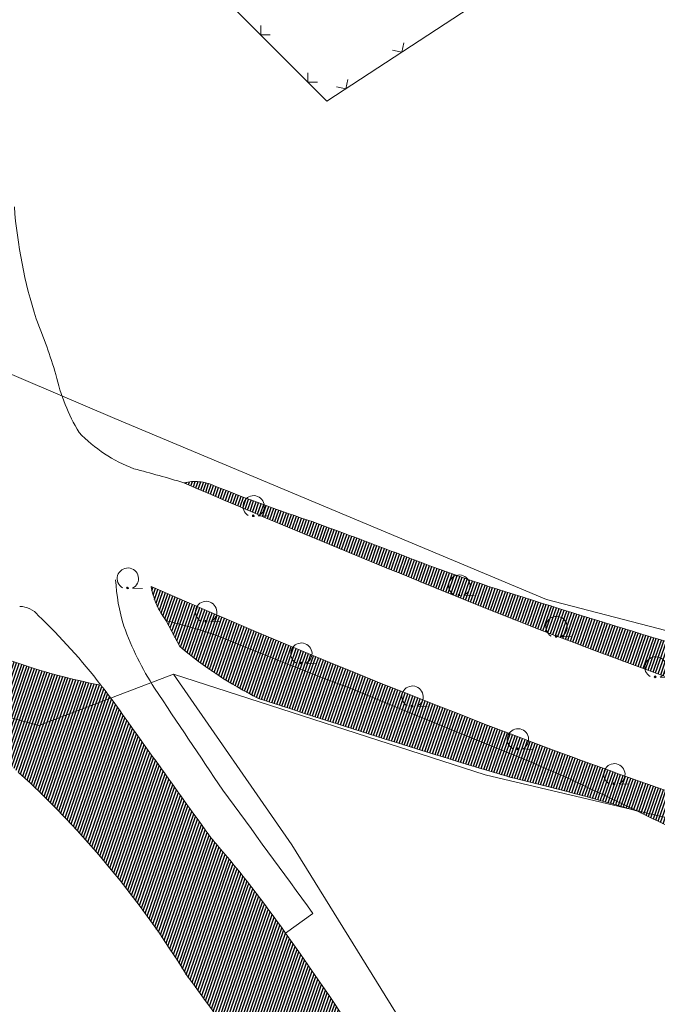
# Model space of a CAD drawing. Header units: metres. Extents: x 345144 to 348639, y 5629211 to 5635235.
# Tile 788 of 1056: x 346751 to 346798, y 5630557 to 5630631. Entities that reach past the tile are written whole.
import ezdxf

# ---------------------------------------------------------------- set-up
doc = ezdxf.new("R2010")
doc.units = ezdxf.units.M
doc.header["$MEASUREMENT"] = 0
for name, color, linetype in [('028 Geländeform', 7, 'Continuous'), ('081-083 Topographie', 7, 'Continuous'), ('AX Flurstück', 7, 'Continuous'), ('Definitionslinie', 7, 'Continuous')]:
    doc.layers.add(name, color=color, linetype=linetype)
pattern_1 = [(250.9552151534, (0, 0), (0.1890527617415, -0.065261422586), [])]

# ---------------------------------------------------------------- blocks, each defined once
blk = doc.blocks.new('alk_7100_nrwx2')
at = {"true_color": 0x2e2e2e}
h = blk.add_hatch(color=250, dxfattribs=at)
edge = h.paths.add_edge_path(flags=0)
edge.add_arc((0.024073, -0.597267), 0.057254, 180, 360, ccw=False)
edge.add_arc((0.024073, -0.597267), 0.057255, 0, 180, ccw=False)
at = {"color": 250, "lineweight": 5, "true_color": 0x2e2e2e, "flags": 128}
blk.add_lwpolyline([(0.349382, -0.597267), (1, -0.597267)], dxfattribs=at)
at = {"color": 250, "lineweight": 5, "true_color": 0x2e2e2e}
for centre, radius, start, end in [((0.024073, 0.012362), 0.690995, -61.91481688, -118.08518312), ((0.024073, -0.597267), 0.057255, 0, 180), ((0.024073, -0.597267), 0.057254, 180, 0)]:
    blk.add_arc(centre, radius, start, end, dxfattribs=at)

msp = doc.modelspace()

# ---------------------------------------------------------------- hatches: boundary and pattern name
at = {"layer": '028 Geländeform', "true_color": 0xb27500}
h = msp.add_hatch(dxfattribs=at)
h.set_pattern_fill('_USER', color=44, scale=0.2, angle=250.95521515, style=0, pattern_type=0)
h.set_pattern_definition(pattern_1)
h.paths.add_polyline_path([(346779.138, 5630589.098), (346778.11275, 5630589.513625), (346777.088703, 5630589.932172), (346776.064656, 5630590.350719), (346775.041813, 5630590.772188), (346774.018969, 5630591.193656), (346772.997328, 5630591.618047), (346771.975688, 5630592.042438), (346770.95525, 5630592.46975), (346769.934813, 5630592.897063), (346768.915578, 5630593.327297), (346767.896344, 5630593.757531), (346766.878312, 5630594.190688), (346765.860281, 5630594.623844), (346764.843453, 5630595.059922), (346763.826625, 5630595.496), (346762.811, 5630595.935), (346762.811, 5630595.935), (346762.956875, 5630595.969125), (346763.101531, 5630595.991219), (346763.246187, 5630596.013313), (346763.389625, 5630596.023375), (346763.533062, 5630596.033438), (346763.675281, 5630596.031469), (346763.8175, 5630596.0295), (346763.9585, 5630596.0155), (346764.0995, 5630596.0015), (346764.239281, 5630595.975469), (346764.379062, 5630595.949437), (346764.517625, 5630595.911375), (346764.656188, 5630595.873312), (346764.793531, 5630595.823219), (346764.930875, 5630595.773125), (346765.067, 5630595.711), (346765.067, 5630595.711), (346765.524875, 5630595.529625), (346765.983906, 5630595.351406), (346766.442937, 5630595.173188), (346766.903125, 5630594.998125), (346767.363312, 5630594.823063), (346767.824656, 5630594.651156), (346768.286, 5630594.47925), (346768.7485, 5630594.3105), (346769.211, 5630594.14175), (346769.674656, 5630593.976156), (346770.138312, 5630593.810562), (346770.603125, 5630593.648125), (346771.067938, 5630593.485688), (346771.533906, 5630593.326406), (346771.999875, 5630593.167125), (346772.467, 5630593.011), (346772.467, 5630593.011), (346772.85725, 5630592.868125), (346773.247281, 5630592.724672), (346773.637313, 5630592.581219), (346774.027125, 5630592.437188), (346774.416938, 5630592.293156), (346774.806531, 5630592.148547), (346775.196125, 5630592.003938), (346775.5855, 5630591.85875), (346775.974875, 5630591.713563), (346776.364031, 5630591.567797), (346776.753188, 5630591.422031), (346777.142125, 5630591.275688), (346777.531063, 5630591.129344), (346777.919781, 5630590.982422), (346778.3085, 5630590.8355), (346778.697, 5630590.688), (346778.697, 5630590.688), (346779.31975, 5630590.444625), (346779.944609, 5630590.207297), (346780.569469, 5630589.969969), (346781.196438, 5630589.738688), (346781.823406, 5630589.507406), (346782.452484, 5630589.282172), (346783.081563, 5630589.056938), (346783.71275, 5630588.83775), (346784.343938, 5630588.618563), (346784.977234, 5630588.405422), (346785.610531, 5630588.192281), (346786.245938, 5630587.985188), (346786.881344, 5630587.778094), (346787.518859, 5630587.577047), (346788.156375, 5630587.376), (346788.796, 5630587.181), (346788.796, 5630587.181), (346789.55025, 5630586.9425), (346790.304953, 5630586.705531), (346791.059656, 5630586.468563), (346791.814813, 5630586.233125), (346792.569969, 5630585.997688), (346793.325578, 5630585.763781), (346794.081188, 5630585.529875), (346794.83725, 5630585.2975), (346795.593313, 5630585.065125), (346796.349828, 5630584.834281), (346797.106344, 5630584.603438), (346797.863313, 5630584.374125), (346798.620281, 5630584.144813), (346799.377703, 5630583.917031), (346800.135125, 5630583.68925), (346800.893, 5630583.463), (346800.893, 5630583.463), (346801.19875, 5630583.356625), (346801.506219, 5630583.257078), (346801.813688, 5630583.157531), (346802.122875, 5630583.064813), (346802.432063, 5630582.972094), (346802.742969, 5630582.886203), (346803.053875, 5630582.800312), (346803.3665, 5630582.72125), (346803.679125, 5630582.642187), (346803.993469, 5630582.569953), (346804.307813, 5630582.497719), (346804.623875, 5630582.432313), (346804.939938, 5630582.366906), (346805.257719, 5630582.308328), (346805.5755, 5630582.24975), (346805.895, 5630582.198), (346805.895, 5630582.198), (346804.935, 5630579.289), (346804.935, 5630579.289), (346803.303375, 5630579.851125), (346801.676578, 5630580.425984), (346800.049781, 5630581.000844), (346798.427813, 5630581.588437), (346796.805844, 5630582.176031), (346795.188703, 5630582.776359), (346793.571563, 5630583.376688), (346791.95925, 5630583.98975), (346790.346938, 5630584.602813), (346788.739453, 5630585.228609), (346787.131969, 5630585.854406), (346785.529313, 5630586.492938), (346783.926656, 5630587.131469), (346782.328828, 5630587.782734), (346780.731, 5630588.434)], flags=0)
h = msp.add_hatch(dxfattribs=at)
h.set_pattern_fill('_USER', color=44, scale=0.2, angle=250.95521515, style=0, pattern_type=0)
h.set_pattern_definition(pattern_1)
h.paths.add_polyline_path([(346761.494, 5630585.625), (346761.38375, 5630585.768125), (346761.283328, 5630585.915578), (346761.182906, 5630586.063031), (346761.092313, 5630586.214813), (346761.001719, 5630586.366594), (346760.920953, 5630586.522703), (346760.840188, 5630586.678813), (346760.76925, 5630586.83925), (346760.698313, 5630586.999688), (346760.637203, 5630587.164453), (346760.576094, 5630587.329219), (346760.524813, 5630587.498313), (346760.473531, 5630587.667406), (346760.432078, 5630587.840828), (346760.390625, 5630588.01425), (346760.359, 5630588.192), (346760.359, 5630588.192), (346762.25775, 5630587.355), (346764.162203, 5630586.532047), (346766.066656, 5630585.709094), (346767.976813, 5630584.900188), (346769.886969, 5630584.091281), (346771.802828, 5630583.296422), (346773.718688, 5630582.501563), (346775.64025, 5630581.72075), (346777.561813, 5630580.939938), (346779.489078, 5630580.173172), (346781.416344, 5630579.406406), (346783.349313, 5630578.653688), (346785.282281, 5630577.900969), (346787.220953, 5630577.162297), (346789.159625, 5630576.423625), (346791.104, 5630575.699), (346791.104, 5630575.699), (346791.8105, 5630575.4405), (346792.517625, 5630575.183688), (346793.22475, 5630574.926875), (346793.9325, 5630574.67175), (346794.64025, 5630574.416625), (346795.348625, 5630574.163188), (346796.057, 5630573.90975), (346796.766, 5630573.658), (346797.475, 5630573.40625), (346798.184625, 5630573.156188), (346798.89425, 5630572.906125), (346799.6045, 5630572.65775), (346800.31475, 5630572.409375), (346801.025625, 5630572.162688), (346801.7365, 5630571.916), (346802.448, 5630571.671), (346802.448, 5630571.671), (346801.516, 5630569.025), (346801.516, 5630569.025), (346801.21625, 5630569.174), (346800.916328, 5630569.322641), (346800.616406, 5630569.471281), (346800.316313, 5630569.619563), (346800.016219, 5630569.767844), (346799.715953, 5630569.915766), (346799.415688, 5630570.063688), (346799.11525, 5630570.21125), (346798.814813, 5630570.358813), (346798.514203, 5630570.506016), (346798.213594, 5630570.653219), (346797.912813, 5630570.800063), (346797.612031, 5630570.946906), (346797.311078, 5630571.093391), (346797.010125, 5630571.239875), (346796.709, 5630571.386), (346796.709, 5630571.386), (346796.330625, 5630571.568), (346795.952, 5630571.749438), (346795.573375, 5630571.930875), (346795.1945, 5630572.11175), (346794.815625, 5630572.292625), (346794.4365, 5630572.472938), (346794.057375, 5630572.65325), (346793.678, 5630572.833), (346793.298625, 5630573.01275), (346792.919, 5630573.191938), (346792.539375, 5630573.371125), (346792.1595, 5630573.54975), (346791.779625, 5630573.728375), (346791.3995, 5630573.906437), (346791.019375, 5630574.0845), (346790.639, 5630574.262), (346790.639, 5630574.262), (346789.664125, 5630574.663625), (346788.689016, 5630575.064672), (346787.713906, 5630575.465719), (346786.738563, 5630575.866188), (346785.763219, 5630576.266656), (346784.787641, 5630576.666547), (346783.812063, 5630577.066438), (346782.83625, 5630577.46575), (346781.860438, 5630577.865063), (346780.884391, 5630578.263797), (346779.908344, 5630578.662531), (346778.932063, 5630579.060688), (346777.955781, 5630579.458844), (346776.979266, 5630579.856422), (346776.00275, 5630580.254), (346775.026, 5630580.651), (346775.026, 5630580.651), (346774.404375, 5630580.8885), (346773.783531, 5630581.127938), (346773.162688, 5630581.367375), (346772.542625, 5630581.60875), (346771.922563, 5630581.850125), (346771.303281, 5630582.093438), (346770.684, 5630582.33675), (346770.0655, 5630582.582), (346769.447, 5630582.82725), (346768.829281, 5630583.074438), (346768.211563, 5630583.321625), (346767.594625, 5630583.57075), (346766.977688, 5630583.819875), (346766.361531, 5630584.070938), (346765.745375, 5630584.322), (346765.13, 5630584.575), (346765.13, 5630584.575), (346764.90525, 5630584.64925), (346764.679875, 5630584.721344), (346764.4545, 5630584.793438), (346764.2285, 5630584.863375), (346764.0025, 5630584.933313), (346763.775875, 5630585.001094), (346763.54925, 5630585.068875), (346763.322, 5630585.1345), (346763.09475, 5630585.200125), (346762.866875, 5630585.263594), (346762.639, 5630585.327063), (346762.4105, 5630585.388375), (346762.182, 5630585.449688), (346761.952875, 5630585.508844), (346761.72375, 5630585.568)], flags=0)
h = msp.add_hatch(dxfattribs=at)
h.set_pattern_fill('_USER', color=44, scale=0.2, angle=250.95521515, style=0, pattern_type=0)
h.set_pattern_definition(pattern_1)
h.paths.add_polyline_path([(346796.709, 5630571.386), (346796.119, 5630571.56075), (346795.527891, 5630571.731406), (346794.936781, 5630571.902063), (346794.344563, 5630572.068625), (346793.752344, 5630572.235188), (346793.159016, 5630572.397656), (346792.565688, 5630572.560125), (346791.97125, 5630572.7185), (346791.376813, 5630572.876875), (346790.781266, 5630573.031156), (346790.185719, 5630573.185438), (346789.589063, 5630573.335625), (346788.992406, 5630573.485813), (346788.394641, 5630573.631906), (346787.796875, 5630573.778), (346787.198, 5630573.92), (346787.198, 5630573.92), (346786.01775, 5630574.27225), (346784.838766, 5630574.628625), (346783.659781, 5630574.985), (346782.482063, 5630575.3455), (346781.304344, 5630575.706), (346780.127891, 5630576.070625), (346778.951438, 5630576.43525), (346777.77625, 5630576.804), (346776.601063, 5630577.17275), (346775.427141, 5630577.545625), (346774.253219, 5630577.9185), (346773.080563, 5630578.2955), (346771.907906, 5630578.6725), (346770.736516, 5630579.053625), (346769.565125, 5630579.43475), (346768.395, 5630579.82), (346768.395, 5630579.82), (346767.99775, 5630580.01675), (346767.607938, 5630580.224797), (346767.218125, 5630580.432844), (346766.83575, 5630580.652188), (346766.453375, 5630580.871531), (346766.078438, 5630581.102172), (346765.7035, 5630581.332813), (346765.336, 5630581.57475), (346764.9685, 5630581.816688), (346764.608438, 5630582.069922), (346764.248375, 5630582.323156), (346763.89575, 5630582.587688), (346763.543125, 5630582.852219), (346763.197938, 5630583.128047), (346762.85275, 5630583.403875), (346762.515, 5630583.691), (346762.515, 5630583.691), (346761.494, 5630585.625), (346761.494, 5630585.625), (346761.72375, 5630585.568), (346761.952875, 5630585.508844), (346762.182, 5630585.449688), (346762.4105, 5630585.388375), (346762.639, 5630585.327063), (346762.866875, 5630585.263594), (346763.09475, 5630585.200125), (346763.322, 5630585.1345), (346763.54925, 5630585.068875), (346763.775875, 5630585.001094), (346764.0025, 5630584.933313), (346764.2285, 5630584.863375), (346764.4545, 5630584.793438), (346764.679875, 5630584.721344), (346764.90525, 5630584.64925), (346765.13, 5630584.575), (346765.13, 5630584.575), (346765.745375, 5630584.322), (346766.361531, 5630584.070938), (346766.977688, 5630583.819875), (346767.594625, 5630583.57075), (346768.211563, 5630583.321625), (346768.829281, 5630583.074438), (346769.447, 5630582.82725), (346770.0655, 5630582.582), (346770.684, 5630582.33675), (346771.303281, 5630582.093438), (346771.922563, 5630581.850125), (346772.542625, 5630581.60875), (346773.162688, 5630581.367375), (346773.783531, 5630581.127938), (346774.404375, 5630580.8885), (346775.026, 5630580.651), (346775.026, 5630580.651), (346776.00275, 5630580.254), (346776.979266, 5630579.856422), (346777.955781, 5630579.458844), (346778.932063, 5630579.060688), (346779.908344, 5630578.662531), (346780.884391, 5630578.263797), (346781.860438, 5630577.865063), (346782.83625, 5630577.46575), (346783.812063, 5630577.066438), (346784.787641, 5630576.666547), (346785.763219, 5630576.266656), (346786.738563, 5630575.866188), (346787.713906, 5630575.465719), (346788.689016, 5630575.064672), (346789.664125, 5630574.663625), (346790.639, 5630574.262), (346790.639, 5630574.262), (346791.019375, 5630574.0845), (346791.3995, 5630573.906437), (346791.779625, 5630573.728375), (346792.1595, 5630573.54975), (346792.539375, 5630573.371125), (346792.919, 5630573.191938), (346793.298625, 5630573.01275), (346793.678, 5630572.833), (346794.057375, 5630572.65325), (346794.4365, 5630572.472938), (346794.815625, 5630572.292625), (346795.1945, 5630572.11175), (346795.573375, 5630571.930875), (346795.952, 5630571.749438), (346796.330625, 5630571.568)], flags=0)
h = msp.add_hatch(dxfattribs=at)
h.set_pattern_fill('_USER', color=44, scale=0.2, angle=250.95521515, style=0, pattern_type=0)
h.set_pattern_definition(pattern_1)
edge = h.paths.add_edge_path(flags=0)
edge.add_arc((350054.404, 5632932.6), 4050.436704, 215.537408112, 215.544728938)
edge.add_arc((350054.404, 5632932.6), 4050.436502, 215.544728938, 215.554494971)
edge.add_arc((350054.404, 5632932.6), 4050.436995, 215.554494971, 215.56669142)
edge.add_arc((350054.404, 5632932.6), 4050.436293, 215.56669142, 215.576445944)
edge.add_arc((350054.404, 5632932.6), 4050.436469, 215.576445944, 215.600861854)
edge.add_arc((350054.404, 5632932.6), 4050.437074, 215.600861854, 215.605737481)
edge.add_arc((350054.404, 5632932.6), 4050.436655, 215.605737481, 215.693595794)
edge.add_arc((346701.195, 5630513.836), 84.473152, 41.05639769, 41.10399763, ccw=False)
edge.add_arc((346701.195, 5630513.836), 84.472999, 40.96075281, 41.05639769, ccw=False)
edge.add_arc((346701.195, 5630513.836), 84.473623, 40.9126405, 40.96075281, ccw=False)
edge.add_arc((346701.195, 5630513.836), 84.472991, 40.77271063, 40.9126405, ccw=False)
edge.add_arc((346701.195, 5630513.836), 84.473098, 40.72746662, 40.77271063, ccw=False)
edge.add_arc((346701.195, 5630513.836), 84.472383, 34.98707479, 40.72746662, ccw=False)
edge.add_line((346770.402, 5630562.272), (346771.522875, 5630560.69925))
edge.add_line((346771.522875, 5630560.69925), (346772.621234, 5630559.112266))
edge.add_line((346772.621234, 5630559.112266), (346773.719594, 5630557.525281))
edge.add_line((346773.719594, 5630557.525281), (346774.795438, 5630555.924063))
edge.add_line((346774.795438, 5630555.924063), (346775.871281, 5630554.322844))
edge.add_line((346775.871281, 5630554.322844), (346776.924609, 5630552.707391))
edge.add_line((346776.924609, 5630552.707391), (346777.977938, 5630551.091938))
edge.add_line((346777.977938, 5630551.091938), (346779.00875, 5630549.46225))
edge.add_line((346779.00875, 5630549.46225), (346780.039562, 5630547.832563))
edge.add_line((346780.039562, 5630547.832563), (346781.047859, 5630546.188641))
edge.add_line((346781.047859, 5630546.188641), (346782.056156, 5630544.544719))
edge.add_line((346782.056156, 5630544.544719), (346783.041938, 5630542.886563))
edge.add_line((346783.041938, 5630542.886563), (346784.027719, 5630541.228406))
edge.add_line((346784.027719, 5630541.228406), (346784.990984, 5630539.556016))
edge.add_line((346784.990984, 5630539.556016), (346785.95425, 5630537.883625))
edge.add_line((346785.95425, 5630537.883625), (346786.895, 5630536.197))
edge.add_line((346786.895, 5630536.197), (346786.895, 5630536.197))
edge.add_line((346786.895, 5630536.197), (346787.2855, 5630535.522375))
edge.add_line((346787.2855, 5630535.522375), (346787.673859, 5630534.846531))
edge.add_line((346787.673859, 5630534.846531), (346788.062219, 5630534.170688))
edge.add_line((346788.062219, 5630534.170688), (346788.448438, 5630533.493625))
edge.add_line((346788.448438, 5630533.493625), (346788.834656, 5630532.816563))
edge.add_line((346788.834656, 5630532.816563), (346789.218734, 5630532.138281))
edge.add_line((346789.218734, 5630532.138281), (346789.602813, 5630531.46))
edge.add_line((346789.602813, 5630531.46), (346789.98475, 5630530.7805))
edge.add_line((346789.98475, 5630530.7805), (346790.366688, 5630530.101))
edge.add_line((346790.366688, 5630530.101), (346790.746484, 5630529.420281))
edge.add_line((346790.746484, 5630529.420281), (346791.126281, 5630528.739563))
edge.add_line((346791.126281, 5630528.739563), (346791.503938, 5630528.057625))
edge.add_line((346791.503938, 5630528.057625), (346791.881594, 5630527.375687))
edge.add_line((346791.881594, 5630527.375687), (346792.257109, 5630526.692531))
edge.add_line((346792.257109, 5630526.692531), (346792.632625, 5630526.009375))
edge.add_line((346792.632625, 5630526.009375), (346793.006, 5630525.325))
edge.add_line((346793.006, 5630525.325), (346793.006, 5630525.325))
edge.add_line((346793.006, 5630525.325), (346793.877, 5630518.093))
edge.add_line((346793.877, 5630518.093), (346793.877, 5630518.093))
edge.add_line((346793.877, 5630518.093), (346793.874375, 5630517.849625))
edge.add_line((346793.874375, 5630517.849625), (346793.884, 5630517.608703))
edge.add_line((346793.884, 5630517.608703), (346793.893625, 5630517.367781))
edge.add_line((346793.893625, 5630517.367781), (346793.9155, 5630517.129313))
edge.add_line((346793.9155, 5630517.129313), (346793.937375, 5630516.890844))
edge.add_line((346793.937375, 5630516.890844), (346793.9715, 5630516.654828))
edge.add_line((346793.9715, 5630516.654828), (346794.005625, 5630516.418813))
edge.add_line((346794.005625, 5630516.418813), (346794.052, 5630516.18525))
edge.add_line((346794.052, 5630516.18525), (346794.098375, 5630515.951688))
edge.add_line((346794.098375, 5630515.951688), (346794.157, 5630515.720578))
edge.add_line((346794.157, 5630515.720578), (346794.215625, 5630515.489469))
edge.add_line((346794.215625, 5630515.489469), (346794.2865, 5630515.260813))
edge.add_line((346794.2865, 5630515.260813), (346794.357375, 5630515.032156))
edge.add_line((346794.357375, 5630515.032156), (346794.4405, 5630514.805953))
edge.add_line((346794.4405, 5630514.805953), (346794.523625, 5630514.57975))
edge.add_line((346794.523625, 5630514.57975), (346794.619, 5630514.356))
edge.add_line((346794.619, 5630514.356), (346794.619, 5630514.356))
edge.add_line((346794.619, 5630514.356), (346791.512, 5630512.536))
edge.add_line((346791.512, 5630512.536), (346791.512, 5630512.536))
edge.add_line((346791.512, 5630512.536), (346790.3175, 5630514.546875))
edge.add_line((346790.3175, 5630514.546875), (346789.128609, 5630516.560984))
edge.add_line((346789.128609, 5630516.560984), (346787.939719, 5630518.575094))
edge.add_line((346787.939719, 5630518.575094), (346786.756438, 5630520.592438))
edge.add_line((346786.756438, 5630520.592438), (346785.573156, 5630522.609781))
edge.add_line((346785.573156, 5630522.609781), (346784.395484, 5630524.630359))
edge.add_line((346784.395484, 5630524.630359), (346783.217813, 5630526.650938))
edge.add_line((346783.217813, 5630526.650938), (346782.04575, 5630528.67475))
edge.add_line((346782.04575, 5630528.67475), (346780.873688, 5630530.698563))
edge.add_line((346780.873688, 5630530.698563), (346779.707234, 5630532.725609))
edge.add_line((346779.707234, 5630532.725609), (346778.540781, 5630534.752656))
edge.add_line((346778.540781, 5630534.752656), (346777.379938, 5630536.782938))
edge.add_line((346777.379938, 5630536.782938), (346776.219094, 5630538.813219))
edge.add_line((346776.219094, 5630538.813219), (346775.063859, 5630540.846734))
edge.add_line((346775.063859, 5630540.846734), (346773.908625, 5630542.88025))
edge.add_line((346773.908625, 5630542.88025), (346772.759, 5630544.917))
edge.add_line((346772.759, 5630544.917), (346772.759, 5630544.917))
edge.add_line((346772.759, 5630544.917), (346772.18725, 5630545.83225))
edge.add_line((346772.18725, 5630545.83225), (346771.605906, 5630546.740938))
edge.add_line((346771.605906, 5630546.740938), (346771.024563, 5630547.649625))
edge.add_line((346771.024563, 5630547.649625), (346770.433625, 5630548.55175))
edge.add_line((346770.433625, 5630548.55175), (346769.842688, 5630549.453875))
edge.add_line((346769.842688, 5630549.453875), (346769.242156, 5630550.349437))
edge.add_line((346769.242156, 5630550.349437), (346768.641625, 5630551.245))
edge.add_line((346768.641625, 5630551.245), (346768.0315, 5630552.134))
edge.add_line((346768.0315, 5630552.134), (346767.421375, 5630553.023))
edge.add_line((346767.421375, 5630553.023), (346766.801656, 5630553.905438))
edge.add_line((346766.801656, 5630553.905438), (346766.181938, 5630554.787875))
edge.add_line((346766.181938, 5630554.787875), (346765.552625, 5630555.66375))
edge.add_line((346765.552625, 5630555.66375), (346764.923313, 5630556.539625))
edge.add_line((346764.923313, 5630556.539625), (346764.284406, 5630557.408938))
edge.add_line((346764.284406, 5630557.408938), (346763.6455, 5630558.27825))
edge.add_line((346763.6455, 5630558.27825), (346762.997, 5630559.141))
edge.add_line((346762.997, 5630559.141), (346762.997, 5630559.141))
edge.add_line((346762.997, 5630559.141), (346762.346375, 5630560.198125))
edge.add_line((346762.346375, 5630560.198125), (346761.662422, 5630561.227641))
edge.add_line((346761.662422, 5630561.227641), (346760.978469, 5630562.257156))
edge.add_line((346760.978469, 5630562.257156), (346760.261188, 5630563.259063))
edge.add_line((346760.261188, 5630563.259063), (346759.543906, 5630564.260969))
edge.add_line((346759.543906, 5630564.260969), (346758.793297, 5630565.235266))
edge.add_line((346758.793297, 5630565.235266), (346758.042688, 5630566.209563))
edge.add_line((346758.042688, 5630566.209563), (346757.25875, 5630567.15625))
edge.add_line((346757.25875, 5630567.15625), (346756.474813, 5630568.102938))
edge.add_line((346756.474813, 5630568.102938), (346755.657547, 5630569.022016))
edge.add_line((346755.657547, 5630569.022016), (346754.840281, 5630569.941094))
edge.add_line((346754.840281, 5630569.941094), (346753.989688, 5630570.832563))
edge.add_line((346753.989688, 5630570.832563), (346753.139094, 5630571.724031))
edge.add_line((346753.139094, 5630571.724031), (346752.255172, 5630572.587891))
edge.add_line((346752.255172, 5630572.587891), (346751.37125, 5630573.45175))
edge.add_line((346751.37125, 5630573.45175), (346750.454, 5630574.288))
edge.add_line((346750.454, 5630574.288), (346750.454, 5630574.288))
edge.add_line((346750.454, 5630574.288), (346750.044875, 5630574.66025))
edge.add_line((346750.044875, 5630574.66025), (346749.628266, 5630575.022625))
edge.add_line((346749.628266, 5630575.022625), (346749.211656, 5630575.385))
edge.add_line((346749.211656, 5630575.385), (346748.787563, 5630575.7375))
edge.add_line((346748.787563, 5630575.7375), (346748.363469, 5630576.09))
edge.add_line((346748.363469, 5630576.09), (346747.931891, 5630576.432625))
edge.add_line((346747.931891, 5630576.432625), (346747.500313, 5630576.77525))
edge.add_line((346747.500313, 5630576.77525), (346747.06125, 5630577.108))
edge.add_line((346747.06125, 5630577.108), (346746.622188, 5630577.44075))
edge.add_line((346746.622188, 5630577.44075), (346746.175641, 5630577.763625))
edge.add_line((346746.175641, 5630577.763625), (346745.729094, 5630578.0865))
edge.add_line((346745.729094, 5630578.0865), (346745.275063, 5630578.3995))
edge.add_line((346745.275063, 5630578.3995), (346744.821031, 5630578.7125))
edge.add_line((346744.821031, 5630578.7125), (346744.359516, 5630579.015625))
edge.add_line((346744.359516, 5630579.015625), (346743.898, 5630579.31875))
edge.add_line((346743.898, 5630579.31875), (346743.429, 5630579.612))
edge.add_line((346743.429, 5630579.612), (346743.429, 5630579.612))
edge.add_line((346743.429, 5630579.612), (346745.795, 5630584.29))
edge.add_line((346745.795, 5630584.29), (346745.795, 5630584.29))
edge.add_line((346745.795, 5630584.29), (346746.444875, 5630583.99175))
edge.add_line((346746.444875, 5630583.99175), (346747.101219, 5630583.713516))
edge.add_line((346747.101219, 5630583.713516), (346747.757562, 5630583.435281))
edge.add_line((346747.757562, 5630583.435281), (346748.420375, 5630583.177063))
edge.add_line((346748.420375, 5630583.177063), (346749.083188, 5630582.918844))
edge.add_line((346749.083188, 5630582.918844), (346749.752469, 5630582.680641))
edge.add_line((346749.752469, 5630582.680641), (346750.42175, 5630582.442438))
edge.add_line((346750.42175, 5630582.442438), (346751.0975, 5630582.22425))
edge.add_line((346751.0975, 5630582.22425), (346751.77325, 5630582.006063))
edge.add_line((346751.77325, 5630582.006063), (346752.455469, 5630581.807891))
edge.add_line((346752.455469, 5630581.807891), (346753.137688, 5630581.609719))
edge.add_line((346753.137688, 5630581.609719), (346753.826375, 5630581.431563))
edge.add_line((346753.826375, 5630581.431563), (346754.515063, 5630581.253406))
edge.add_line((346754.515063, 5630581.253406), (346755.210219, 5630581.095266))
edge.add_line((346755.210219, 5630581.095266), (346755.905375, 5630580.937125))
edge.add_line((346755.905375, 5630580.937125), (346756.607, 5630580.799))
edge.add_arc((346722.967, 5630554.067), 42.968005, 38.4088688, 38.4723827, ccw=False)
edge.add_arc((346722.967, 5630554.067), 42.968499, 38.28162516, 38.4088688, ccw=False)
edge.add_arc((346722.967, 5630554.067), 42.968242, 38.21893922, 38.28162516, ccw=False)
edge.add_arc((346722.967, 5630554.067), 42.96811, 38.03567413, 38.21893922, ccw=False)
edge.add_arc((346722.967, 5630554.067), 42.968294, 37.96445067, 38.03567413, ccw=False)
edge.add_arc((346722.967, 5630554.067), 42.96844, 34.40756802, 37.96445067, ccw=False)

# ---------------------------------------------------------------- linework, layer by layer
at = {"layer": '081-083 Topographie', "color": 7, "linetype": 'Continuous', "lineweight": 5, "flags": 128}
for points in [[(346777.815, 5630660.156), (346755.335, 5630651.426), (346755.335, 5630651.426), (346753.961, 5630644.056), (346753.961, 5630644.056), (346756.55, 5630641.46), (346756.55, 5630641.46), (346773.495, 5630624.465), (346773.495, 5630624.465), (346796.796, 5630639.728), (346796.796, 5630639.728), (346797.255, 5630640.029)], [(346770.402, 5630562.272), (346772.459, 5630563.732)]]:
    msp.add_lwpolyline(points, dxfattribs=at)
at = {"layer": '081-083 Topographie', "color": 7, "linetype": 'Continuous', "lineweight": 5}
for centre, radius, start, end in [((346786.819, 5630619.377), 36.789166, -175.625662, -162.29692053), ((346710.319, 5630591.267), 44.774313, 16.55657411, 22.20751641), ((346768.198, 5630607.502), 15.359495, -166.92010546, -149.45974855), ((346763.03, 5630607.428), 11.169068, -136.197116, -110.72776333), ((346735.87, 5630507.057), 92.871258, 73.13671682, 75.52937831), ((346771.888, 5630589.403), 14.197289, -177.13356426, -162.87709479), ((346750.56, 5630584.99), 1.700169, 37.37543551, 90.80882786), ((346722.14, 5630554.531), 43.335846, 37.31176069, 46.60822139), ((346779.444, 5630592.8), 22.441742, -160.26751947, -146.99893007), ((346722.967, 5630554.067), 42.968005, 38.4088688, 38.4723827), ((346722.967, 5630554.067), 42.968499, 38.28162516, 38.4088688), ((346722.967, 5630554.067), 42.968242, 38.21893922, 38.28162516), ((346722.967, 5630554.067), 42.96811, 38.03567413, 38.21893922), ((346722.967, 5630554.067), 42.968294, 37.96445067, 38.03567413), ((346722.967, 5630554.067), 42.96844, 34.40756802, 37.96445067), ((350987.132, 5633398.465), 5079.751061, -146.307911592, -146.204658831), ((350054.404, 5632932.6), 4050.436704, -144.462591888, -144.455271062), ((350054.404, 5632932.6), 4050.436502, -144.455271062, -144.445505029), ((350054.404, 5632932.6), 4050.436995, -144.445505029, -144.43330858), ((350054.404, 5632932.6), 4050.436293, -144.43330858, -144.423554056), ((350054.404, 5632932.6), 4050.436469, -144.423554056, -144.399138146), ((350054.404, 5632932.6), 4050.437074, -144.399138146, -144.394262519), ((350054.404, 5632932.6), 4050.436655, -144.394262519, -144.306404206), ((345557.391, 5629682.437), 1501.023358, 35.953567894, 36.390164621), ((346701.195, 5630513.836), 84.473152, 41.05639769, 41.10399763), ((346701.195, 5630513.836), 84.472999, 40.96075281, 41.05639769), ((346701.195, 5630513.836), 84.473623, 40.9126405, 40.96075281), ((346701.195, 5630513.836), 84.472991, 40.77271063, 40.9126405), ((346701.195, 5630513.836), 84.473098, 40.72746662, 40.77271063), ((346701.195, 5630513.836), 84.472383, 34.98707479, 40.72746662)]:
    msp.add_arc(centre, radius, start, end, dxfattribs=at)
at = {"layer": 'AX Flurstück', "color": 8, "linetype": 'Continuous', "lineweight": 13, "true_color": 0x808080, "flags": 128}
for points in [[(346763.443, 5630674.766), (346787.342, 5630650.474), (346794.849, 5630642.876), (346810.153, 5630623.082), (346823.505, 5630601.424), (346839.439, 5630576.056), (346840.053, 5630574.817), (346828.717, 5630579.88), (346808.435, 5630582.403), (346789.912, 5630587.21), (346757.655, 5630600.749), (346739.348, 5630608.548), (346733.113, 5630615.271), (346717.123, 5630634.6), (346709.354, 5630644.948), (346700.385, 5630659.34), (346697.992, 5630668.144), (346697.773, 5630683.488), (346736.877, 5630702.001), (346763.443, 5630674.766)], [(346739.348, 5630608.548), (346757.655, 5630600.749), (346789.912, 5630587.21), (346808.435, 5630582.403), (346828.717, 5630579.88), (346840.053, 5630574.817), (346846.018, 5630571.145), (346865.06, 5630564.264), (346879.51, 5630561.807), (346944.797, 5630549.928), (346973.615, 5630543.791), (347018.768, 5630533.785), (347061.352, 5630524.044), (347083.501, 5630518.657), (347113.622, 5630511.78), (347136.104, 5630508.024), (347166.242, 5630503.038), (347199.19, 5630495.055), (347223.072, 5630490.267), (347267.193, 5630482.046), (347300.993, 5630475.68)], [(347296.45, 5630457.983), (347263.611, 5630465.084), (347236.243, 5630471.645), (347196.749, 5630481.415), (347155.15, 5630490.37), (347133.506, 5630494.407), (347095.988, 5630500.886), (347058.499, 5630507.691), (346992.874, 5630521.574), (346962.171, 5630527.635), (346925.263, 5630536.371), (346890.651, 5630543.581), (346851.999, 5630553.728), (346844.46, 5630552.613), (346833.978, 5630556.55), (346817.243, 5630565.294), (346805.367, 5630569.371), (346785.322, 5630574.106), (346762.024, 5630581.628), (346751.967, 5630577.79), (346738.874, 5630581.416)], [(346738.874, 5630581.416), (346751.967, 5630577.79), (346762.024, 5630581.628), (346770.878, 5630568.875), (346791.939, 5630534.872), (346796.123, 5630526.014), (346817.317, 5630481.151), (346831.212, 5630448.439), (346835.574, 5630440.017), (346841.535, 5630432.234)], [(346935.032, 5630322.362), (346917.748, 5630344.917), (346886.344, 5630390.346), (346869.093, 5630409.209), (346847.83, 5630425.526), (346841.535, 5630432.234), (346835.574, 5630440.017), (346831.212, 5630448.439), (346817.317, 5630481.151), (346796.123, 5630526.014), (346791.939, 5630534.872), (346770.878, 5630568.875), (346762.024, 5630581.628), (346785.322, 5630574.106), (346805.367, 5630569.371), (346817.243, 5630565.294), (346833.978, 5630556.55), (346844.46, 5630552.613), (346851.999, 5630553.728), (346855.429, 5630543.86), (346867.675, 5630523.105), (346910.349, 5630456.619)]]:
    msp.add_lwpolyline(points, dxfattribs=at)
at = {"layer": 'Definitionslinie', "color": 7, "linetype": 'Continuous', "lineweight": 5, "flags": 128}
for points in [[(346756.55, 5630641.46), (346773.495, 5630624.465)], [(346773.495, 5630624.465), (346796.796, 5630639.728), (346796.796, 5630639.728), (346797.255, 5630640.029)], [(346768.554, 5630630.129), (346768.553, 5630629.422), (346769.26, 5630629.421)], [(346768.554, 5630630.129), (346768.553, 5630629.422), (346769.26, 5630629.421)], [(346778.409, 5630628.282), (346779.101, 5630628.137), (346779.245, 5630628.83)], [(346778.409, 5630628.282), (346779.101, 5630628.137), (346779.246, 5630628.83)], [(346772.084, 5630626.588), (346772.083, 5630625.881), (346772.79, 5630625.88)], [(346772.084, 5630626.588), (346772.083, 5630625.881), (346772.79, 5630625.88)], [(346774.226, 5630625.542), (346774.919, 5630625.398), (346775.063, 5630626.09)], [(346774.226, 5630625.542), (346774.919, 5630625.398), (346775.063, 5630626.09)], [(346770.402, 5630562.272), (346772.459, 5630563.732)]]:
    msp.add_lwpolyline(points, dxfattribs=at)
at = {"layer": 'Definitionslinie', "color": 44, "linetype": 'Continuous', "lineweight": 5, "true_color": 0xb27500, "flags": 128}
for points in [[(346762.811, 5630595.935), (346762.956875, 5630595.969125), (346763.101531, 5630595.991219), (346763.246187, 5630596.013313), (346763.389625, 5630596.023375), (346763.533062, 5630596.033438), (346763.675281, 5630596.031469), (346763.8175, 5630596.0295), (346763.9585, 5630596.0155), (346764.0995, 5630596.0015), (346764.239281, 5630595.975469), (346764.379062, 5630595.949437), (346764.517625, 5630595.911375), (346764.656188, 5630595.873312), (346764.793531, 5630595.823219), (346764.930875, 5630595.773125), (346765.067, 5630595.711)], [(346762.811, 5630595.935), (346763.826625, 5630595.496), (346764.843453, 5630595.059922), (346765.860281, 5630594.623844), (346766.878312, 5630594.190688), (346767.896344, 5630593.757531), (346768.915578, 5630593.327297), (346769.934813, 5630592.897063), (346770.95525, 5630592.46975), (346771.975688, 5630592.042438), (346772.997328, 5630591.618047), (346774.018969, 5630591.193656), (346775.041813, 5630590.772188), (346776.064656, 5630590.350719), (346777.088703, 5630589.932172), (346778.11275, 5630589.513625), (346779.138, 5630589.098)], [(346765.067, 5630595.711), (346765.524875, 5630595.529625), (346765.983906, 5630595.351406), (346766.442937, 5630595.173188), (346766.903125, 5630594.998125), (346767.363312, 5630594.823063), (346767.824656, 5630594.651156), (346768.286, 5630594.47925), (346768.7485, 5630594.3105), (346769.211, 5630594.14175), (346769.674656, 5630593.976156), (346770.138312, 5630593.810562), (346770.603125, 5630593.648125), (346771.067938, 5630593.485688), (346771.533906, 5630593.326406), (346771.999875, 5630593.167125), (346772.467, 5630593.011)], [(346772.467, 5630593.011), (346772.85725, 5630592.868125), (346773.247281, 5630592.724672), (346773.637313, 5630592.581219), (346774.027125, 5630592.437188), (346774.416938, 5630592.293156), (346774.806531, 5630592.148547), (346775.196125, 5630592.003938), (346775.5855, 5630591.85875), (346775.974875, 5630591.713563), (346776.364031, 5630591.567797), (346776.753188, 5630591.422031), (346777.142125, 5630591.275688), (346777.531063, 5630591.129344), (346777.919781, 5630590.982422), (346778.3085, 5630590.8355), (346778.697, 5630590.688)], [(346778.697, 5630590.688), (346779.31975, 5630590.444625), (346779.944609, 5630590.207297), (346780.569469, 5630589.969969), (346781.196438, 5630589.738688), (346781.823406, 5630589.507406), (346782.452484, 5630589.282172), (346783.081563, 5630589.056938), (346783.71275, 5630588.83775), (346784.343938, 5630588.618563), (346784.977234, 5630588.405422), (346785.610531, 5630588.192281), (346786.245938, 5630587.985188), (346786.881344, 5630587.778094), (346787.518859, 5630587.577047), (346788.156375, 5630587.376), (346788.796, 5630587.181)], [(346779.138, 5630589.098), (346780.731, 5630588.434), (346782.328828, 5630587.782734), (346783.926656, 5630587.131469), (346785.529313, 5630586.492938), (346787.131969, 5630585.854406), (346788.739453, 5630585.228609), (346790.346938, 5630584.602813), (346791.95925, 5630583.98975), (346793.571563, 5630583.376688), (346795.188703, 5630582.776359), (346796.805844, 5630582.176031), (346798.427813, 5630581.588437), (346800.049781, 5630581.000844), (346801.676578, 5630580.425984), (346803.303375, 5630579.851125), (346804.935, 5630579.289)], [(346760.359, 5630588.192), (346762.25775, 5630587.355), (346764.162203, 5630586.532047), (346766.066656, 5630585.709094), (346767.976813, 5630584.900188), (346769.886969, 5630584.091281), (346771.802828, 5630583.296422), (346773.718688, 5630582.501563), (346775.64025, 5630581.72075), (346777.561813, 5630580.939938), (346779.489078, 5630580.173172), (346781.416344, 5630579.406406), (346783.349313, 5630578.653688), (346785.282281, 5630577.900969), (346787.220953, 5630577.162297), (346789.159625, 5630576.423625), (346791.104, 5630575.699)], [(346760.359, 5630588.192), (346760.390625, 5630588.01425), (346760.432078, 5630587.840828), (346760.473531, 5630587.667406), (346760.524813, 5630587.498313), (346760.576094, 5630587.329219), (346760.637203, 5630587.164453), (346760.698313, 5630586.999688), (346760.76925, 5630586.83925), (346760.840188, 5630586.678813), (346760.920953, 5630586.522703), (346761.001719, 5630586.366594), (346761.092313, 5630586.214813), (346761.182906, 5630586.063031), (346761.283328, 5630585.915578), (346761.38375, 5630585.768125), (346761.494, 5630585.625)], [(346788.796, 5630587.181), (346789.55025, 5630586.9425), (346790.304953, 5630586.705531), (346791.059656, 5630586.468563), (346791.814813, 5630586.233125), (346792.569969, 5630585.997688), (346793.325578, 5630585.763781), (346794.081188, 5630585.529875), (346794.83725, 5630585.2975), (346795.593313, 5630585.065125), (346796.349828, 5630584.834281), (346797.106344, 5630584.603438), (346797.863313, 5630584.374125), (346798.620281, 5630584.144813), (346799.377703, 5630583.917031), (346800.135125, 5630583.68925), (346800.893, 5630583.463)], [(346761.494, 5630585.625), (346761.72375, 5630585.568), (346761.952875, 5630585.508844), (346762.182, 5630585.449688), (346762.4105, 5630585.388375), (346762.639, 5630585.327063), (346762.866875, 5630585.263594), (346763.09475, 5630585.200125), (346763.322, 5630585.1345), (346763.54925, 5630585.068875), (346763.775875, 5630585.001094), (346764.0025, 5630584.933313), (346764.2285, 5630584.863375), (346764.4545, 5630584.793438), (346764.679875, 5630584.721344), (346764.90525, 5630584.64925), (346765.13, 5630584.575)], [(346761.494, 5630585.625), (346761.72375, 5630585.568), (346761.952875, 5630585.508844), (346762.182, 5630585.449688), (346762.4105, 5630585.388375), (346762.639, 5630585.327063), (346762.866875, 5630585.263594), (346763.09475, 5630585.200125), (346763.322, 5630585.1345), (346763.54925, 5630585.068875), (346763.775875, 5630585.001094), (346764.0025, 5630584.933313), (346764.2285, 5630584.863375), (346764.4545, 5630584.793438), (346764.679875, 5630584.721344), (346764.90525, 5630584.64925), (346765.13, 5630584.575)], [(346761.494, 5630585.625), (346762.515, 5630583.691)], [(346745.795, 5630584.29), (346746.444875, 5630583.99175), (346747.101219, 5630583.713516), (346747.757562, 5630583.435281), (346748.420375, 5630583.177063), (346749.083188, 5630582.918844), (346749.752469, 5630582.680641), (346750.42175, 5630582.442438), (346751.0975, 5630582.22425), (346751.77325, 5630582.006063), (346752.455469, 5630581.807891), (346753.137688, 5630581.609719), (346753.826375, 5630581.431563), (346754.515063, 5630581.253406), (346755.210219, 5630581.095266), (346755.905375, 5630580.937125), (346756.607, 5630580.799)], [(346765.13, 5630584.575), (346765.745375, 5630584.322), (346766.361531, 5630584.070938), (346766.977688, 5630583.819875), (346767.594625, 5630583.57075), (346768.211563, 5630583.321625), (346768.829281, 5630583.074438), (346769.447, 5630582.82725), (346770.0655, 5630582.582), (346770.684, 5630582.33675), (346771.303281, 5630582.093438), (346771.922563, 5630581.850125), (346772.542625, 5630581.60875), (346773.162688, 5630581.367375), (346773.783531, 5630581.127938), (346774.404375, 5630580.8885), (346775.026, 5630580.651)], [(346765.13, 5630584.575), (346765.745375, 5630584.322), (346766.361531, 5630584.070938), (346766.977688, 5630583.819875), (346767.594625, 5630583.57075), (346768.211563, 5630583.321625), (346768.829281, 5630583.074438), (346769.447, 5630582.82725), (346770.0655, 5630582.582), (346770.684, 5630582.33675), (346771.303281, 5630582.093438), (346771.922563, 5630581.850125), (346772.542625, 5630581.60875), (346773.162688, 5630581.367375), (346773.783531, 5630581.127938), (346774.404375, 5630580.8885), (346775.026, 5630580.651)], [(346762.515, 5630583.691), (346762.85275, 5630583.403875), (346763.197938, 5630583.128047), (346763.543125, 5630582.852219), (346763.89575, 5630582.587688), (346764.248375, 5630582.323156), (346764.608438, 5630582.069922), (346764.9685, 5630581.816688), (346765.336, 5630581.57475), (346765.7035, 5630581.332813), (346766.078438, 5630581.102172), (346766.453375, 5630580.871531), (346766.83575, 5630580.652188), (346767.218125, 5630580.432844), (346767.607938, 5630580.224797), (346767.99775, 5630580.01675), (346768.395, 5630579.82)], [(346775.026, 5630580.651), (346776.00275, 5630580.254), (346776.979266, 5630579.856422), (346777.955781, 5630579.458844), (346778.932063, 5630579.060688), (346779.908344, 5630578.662531), (346780.884391, 5630578.263797), (346781.860438, 5630577.865063), (346782.83625, 5630577.46575), (346783.812063, 5630577.066438), (346784.787641, 5630576.666547), (346785.763219, 5630576.266656), (346786.738563, 5630575.866188), (346787.713906, 5630575.465719), (346788.689016, 5630575.064672), (346789.664125, 5630574.663625), (346790.639, 5630574.262)], [(346775.026, 5630580.651), (346776.00275, 5630580.254), (346776.979266, 5630579.856422), (346777.955781, 5630579.458844), (346778.932063, 5630579.060688), (346779.908344, 5630578.662531), (346780.884391, 5630578.263797), (346781.860438, 5630577.865063), (346782.83625, 5630577.46575), (346783.812063, 5630577.066438), (346784.787641, 5630576.666547), (346785.763219, 5630576.266656), (346786.738563, 5630575.866188), (346787.713906, 5630575.465719), (346788.689016, 5630575.064672), (346789.664125, 5630574.663625), (346790.639, 5630574.262)], [(346768.395, 5630579.82), (346769.565125, 5630579.43475), (346770.736516, 5630579.053625), (346771.907906, 5630578.6725), (346773.080563, 5630578.2955), (346774.253219, 5630577.9185), (346775.427141, 5630577.545625), (346776.601063, 5630577.17275), (346777.77625, 5630576.804), (346778.951438, 5630576.43525), (346780.127891, 5630576.070625), (346781.304344, 5630575.706), (346782.482063, 5630575.3455), (346783.659781, 5630574.985), (346784.838766, 5630574.628625), (346786.01775, 5630574.27225), (346787.198, 5630573.92)], [(346791.104, 5630575.699), (346791.8105, 5630575.4405), (346792.517625, 5630575.183688), (346793.22475, 5630574.926875), (346793.9325, 5630574.67175), (346794.64025, 5630574.416625), (346795.348625, 5630574.163188), (346796.057, 5630573.90975), (346796.766, 5630573.658), (346797.475, 5630573.40625), (346798.184625, 5630573.156188), (346798.89425, 5630572.906125), (346799.6045, 5630572.65775), (346800.31475, 5630572.409375), (346801.025625, 5630572.162688), (346801.7365, 5630571.916), (346802.448, 5630571.671)], [(346750.454, 5630574.288), (346751.37125, 5630573.45175), (346752.255172, 5630572.587891), (346753.139094, 5630571.724031), (346753.989688, 5630570.832563), (346754.840281, 5630569.941094), (346755.657547, 5630569.022016), (346756.474813, 5630568.102938), (346757.25875, 5630567.15625), (346758.042688, 5630566.209563), (346758.793297, 5630565.235266), (346759.543906, 5630564.260969), (346760.261188, 5630563.259063), (346760.978469, 5630562.257156), (346761.662422, 5630561.227641), (346762.346375, 5630560.198125), (346762.997, 5630559.141)], [(346790.639, 5630574.262), (346791.019375, 5630574.0845), (346791.3995, 5630573.906437), (346791.779625, 5630573.728375), (346792.1595, 5630573.54975), (346792.539375, 5630573.371125), (346792.919, 5630573.191938), (346793.298625, 5630573.01275), (346793.678, 5630572.833), (346794.057375, 5630572.65325), (346794.4365, 5630572.472938), (346794.815625, 5630572.292625), (346795.1945, 5630572.11175), (346795.573375, 5630571.930875), (346795.952, 5630571.749438), (346796.330625, 5630571.568), (346796.709, 5630571.386)], [(346790.639, 5630574.262), (346791.019375, 5630574.0845), (346791.3995, 5630573.906437), (346791.779625, 5630573.728375), (346792.1595, 5630573.54975), (346792.539375, 5630573.371125), (346792.919, 5630573.191938), (346793.298625, 5630573.01275), (346793.678, 5630572.833), (346794.057375, 5630572.65325), (346794.4365, 5630572.472938), (346794.815625, 5630572.292625), (346795.1945, 5630572.11175), (346795.573375, 5630571.930875), (346795.952, 5630571.749438), (346796.330625, 5630571.568), (346796.709, 5630571.386)], [(346787.198, 5630573.92), (346787.796875, 5630573.778), (346788.394641, 5630573.631906), (346788.992406, 5630573.485813), (346789.589063, 5630573.335625), (346790.185719, 5630573.185438), (346790.781266, 5630573.031156), (346791.376813, 5630572.876875), (346791.97125, 5630572.7185), (346792.565688, 5630572.560125), (346793.159016, 5630572.397656), (346793.752344, 5630572.235188), (346794.344563, 5630572.068625), (346794.936781, 5630571.902063), (346795.527891, 5630571.731406), (346796.119, 5630571.56075), (346796.709, 5630571.386)], [(346796.709, 5630571.386), (346797.010125, 5630571.239875), (346797.311078, 5630571.093391), (346797.612031, 5630570.946906), (346797.912813, 5630570.800063), (346798.213594, 5630570.653219), (346798.514203, 5630570.506016), (346798.814813, 5630570.358813), (346799.11525, 5630570.21125), (346799.415688, 5630570.063688), (346799.715953, 5630569.915766), (346800.016219, 5630569.767844), (346800.316313, 5630569.619563), (346800.616406, 5630569.471281), (346800.916328, 5630569.322641), (346801.21625, 5630569.174), (346801.516, 5630569.025)], [(346770.402, 5630562.272), (346771.522875, 5630560.69925), (346772.621234, 5630559.112266), (346773.719594, 5630557.525281), (346774.795438, 5630555.924063), (346775.871281, 5630554.322844), (346776.924609, 5630552.707391), (346777.977938, 5630551.091938), (346779.00875, 5630549.46225), (346780.039562, 5630547.832563), (346781.047859, 5630546.188641), (346782.056156, 5630544.544719), (346783.041938, 5630542.886563), (346784.027719, 5630541.228406), (346784.990984, 5630539.556016), (346785.95425, 5630537.883625), (346786.895, 5630536.197)], [(346762.997, 5630559.141), (346763.6455, 5630558.27825), (346764.284406, 5630557.408938), (346764.923313, 5630556.539625), (346765.552625, 5630555.66375), (346766.181938, 5630554.787875), (346766.801656, 5630553.905438), (346767.421375, 5630553.023), (346768.0315, 5630552.134), (346768.641625, 5630551.245), (346769.242156, 5630550.349437), (346769.842688, 5630549.453875), (346770.433625, 5630548.55175), (346771.024563, 5630547.649625), (346771.605906, 5630546.740938), (346772.18725, 5630545.83225), (346772.759, 5630544.917)]]:
    msp.add_lwpolyline(points, dxfattribs=at)
at = {"layer": 'Definitionslinie', "color": 7, "linetype": 'Continuous', "lineweight": 5}
for centre, radius, start, end in [((346786.819, 5630619.377), 36.789166, -175.625662, -162.29692053), ((346710.319, 5630591.267), 44.774313, 16.55657411, 22.20751641), ((346768.198, 5630607.502), 15.359495, -166.92010546, -149.45974855), ((346763.03, 5630607.428), 11.169068, -136.197116, -110.72776333), ((346735.87, 5630507.057), 92.871258, 73.13671682, 75.52937831), ((346771.888, 5630589.403), 14.197764, -177.13356426, -162.87709479), ((346750.56, 5630584.99), 1.700169, 37.37543551, 90.80882786), ((346722.14, 5630554.531), 43.335846, 37.31176069, 46.60822139), ((346779.444, 5630592.8), 22.441798, -160.26751947, -146.99893007), ((346722.967, 5630554.067), 42.968005, 38.4088688, 38.4723827), ((346722.967, 5630554.067), 42.968499, 38.28162516, 38.4088688), ((346722.967, 5630554.067), 42.968242, 38.21893922, 38.28162516), ((346722.967, 5630554.067), 42.96811, 38.03567413, 38.21893922), ((346722.967, 5630554.067), 42.968294, 37.96445067, 38.03567413), ((346722.967, 5630554.067), 42.96844, 34.40756802, 37.96445067), ((350987.132, 5633398.465), 5079.751087, -146.307911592, -146.204658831), ((350054.404, 5632932.6), 4050.436704, -144.462591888, -144.455271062), ((350054.404, 5632932.6), 4050.436502, -144.455271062, -144.445505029), ((350054.404, 5632932.6), 4050.436995, -144.445505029, -144.43330858), ((350054.404, 5632932.6), 4050.436293, -144.43330858, -144.423554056), ((350054.404, 5632932.6), 4050.436469, -144.423554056, -144.399138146), ((350054.404, 5632932.6), 4050.437074, -144.399138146, -144.394262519), ((350054.404, 5632932.6), 4050.436655, -144.394262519, -144.306404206), ((345557.391, 5629682.437), 1501.023015, 35.953567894, 36.390164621), ((346701.195, 5630513.836), 84.473152, 41.05639769, 41.10399763), ((346701.195, 5630513.836), 84.472999, 40.96075281, 41.05639769), ((346701.195, 5630513.836), 84.473623, 40.9126405, 40.96075281), ((346701.195, 5630513.836), 84.472991, 40.77271063, 40.9126405), ((346701.195, 5630513.836), 84.473098, 40.72746662, 40.77271063), ((346701.195, 5630513.836), 84.472383, 34.98707479, 40.72746662)]:
    msp.add_arc(centre, radius, start, end, dxfattribs=at)
at = {"layer": 'Definitionslinie', "color": 44, "linetype": 'Continuous', "lineweight": 5, "true_color": 0xb27500}
for centre, radius, start, end in [((346722.967, 5630554.067), 42.968005, 38.4088688, 38.4723827), ((346722.967, 5630554.067), 42.968499, 38.28162516, 38.4088688), ((346722.967, 5630554.067), 42.968242, 38.21893922, 38.28162516), ((346722.967, 5630554.067), 42.96811, 38.03567413, 38.21893922), ((346722.967, 5630554.067), 42.968294, 37.96445067, 38.03567413), ((346722.967, 5630554.067), 42.96844, 34.40756802, 37.96445067), ((350054.404, 5632932.6), 4050.436704, -144.462591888, -144.455271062), ((350054.404, 5632932.6), 4050.436502, -144.455271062, -144.445505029), ((350054.404, 5632932.6), 4050.436995, -144.445505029, -144.43330858), ((350054.404, 5632932.6), 4050.436293, -144.43330858, -144.423554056), ((350054.404, 5632932.6), 4050.436469, -144.423554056, -144.399138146), ((350054.404, 5632932.6), 4050.437074, -144.399138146, -144.394262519), ((350054.404, 5632932.6), 4050.436655, -144.394262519, -144.306404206), ((346701.195, 5630513.836), 84.473152, 41.05639769, 41.10399763), ((346701.195, 5630513.836), 84.472999, 40.96075281, 41.05639769), ((346701.195, 5630513.836), 84.473623, 40.9126405, 40.96075281), ((346701.195, 5630513.836), 84.472991, 40.77271063, 40.9126405), ((346701.195, 5630513.836), 84.473098, 40.72746662, 40.77271063), ((346701.195, 5630513.836), 84.472383, 34.98707479, 40.72746662)]:
    msp.add_arc(centre, radius, start, end, dxfattribs=at)

# ---------------------------------------------------------------- block references
at = {"layer": '081-083 Topographie', "xscale": 1.15275, "yscale": 1.15275}
for p, rotation in [((346767.996, 5630594.165), -2.326667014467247), ((346758.594, 5630588.762), -2.326036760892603), ((346783.37, 5630588.237), -2.326036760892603), ((346764.446, 5630586.27), -2.326667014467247), ((346790.633, 5630585.148), -2.326609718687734), ((346771.562, 5630583.155), -2.326036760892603), ((346798.036, 5630582.12), -2.326609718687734), ((346779.866, 5630579.937), -2.326667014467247), ((346787.746, 5630576.741), -2.326609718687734), ((346794.957, 5630574.134), -2.326609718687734)]:
    msp.add_blockref('alk_7100_nrwx2', p, dxfattribs=dict(at, rotation=rotation))

doc.saveas('drawing.dxf')
